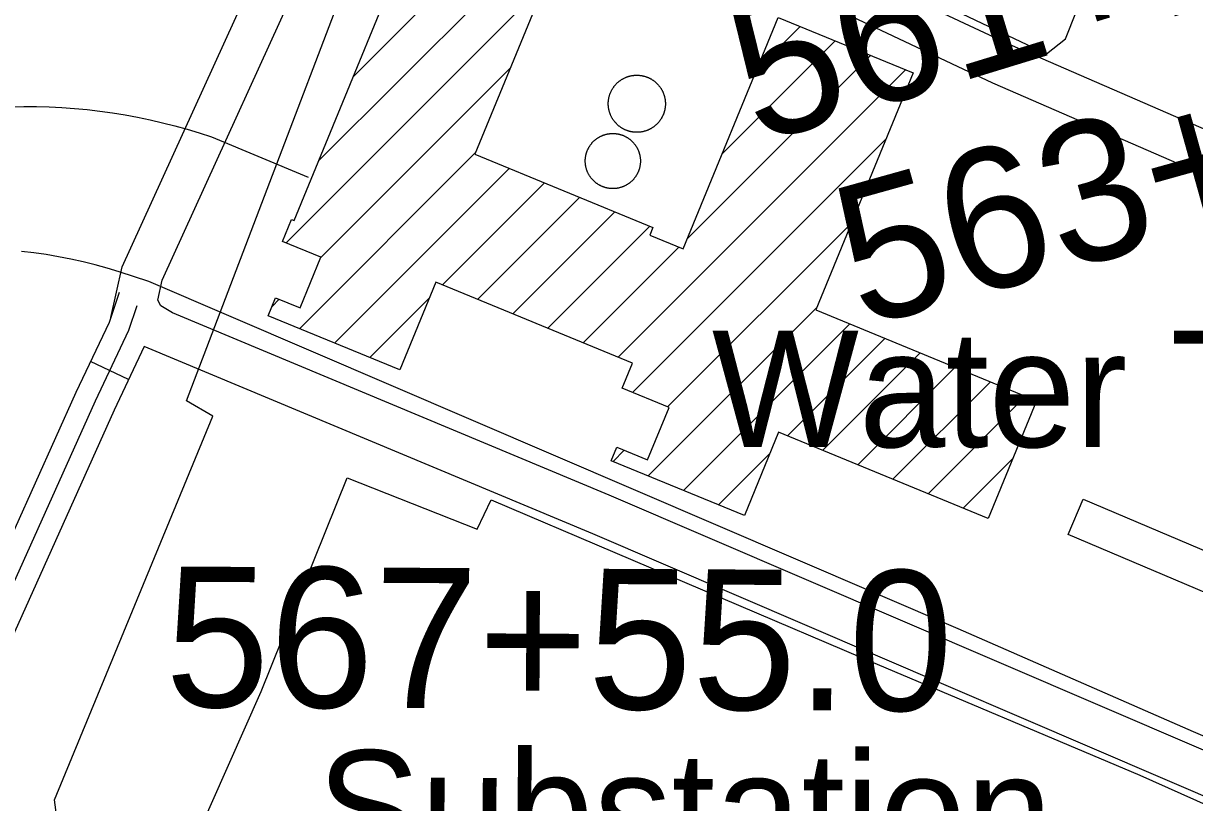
# Model space of a CAD drawing. Extents: x 3651524 to 3689615, y 505651 to 531377.
# Drawn here: x 3655761 to 3656595, y 528211 to 528766 of the extents above; entities that cross this region are included whole.
import ezdxf

# ---------------------------------------------------------------- set-up
doc = ezdxf.new("R2010")
doc.units = 0
for name, color, linetype in [('V-BLDG-OTLN', 7, 'Continuous'), ('V-DOMW-IDEN', 7, 'Continuous'), ('V-DOMW-TANK', 7, 'Continuous'), ('V-RAIL-TRAK', 7, 'Continuous'), ('V-ROAD-CNTR', 7, 'Continuous'), ('V-SITE-OTLN', 7, 'Continuous'), ('V-SITE-OTLN-IDEN', 7, 'Continuous'), ('V-SURV-IDEN', 7, 'Continuous')]:
    doc.layers.add(name, color=color, linetype=linetype)

msp = doc.modelspace()

# ---------------------------------------------------------------- linework, layer by layer
at = {"layer": 'V-BLDG-OTLN'}
for p, q in [((3655995.855, 528728.548), (3656117.207, 528849.9)), ((3655971.171, 528668.508), (3656142.261, 528839.599)), ((3655947.921, 528609.903), (3656132.154, 528794.136)), ((3656283.321, 528733.171), (3656314.31, 528764.16)), ((3656258.637, 528673.131), (3656339.365, 528753.86)), ((3656233.952, 528613.092), (3656364.42, 528743.559)), ((3655972.509, 528599.136), (3656107.469, 528734.096)), ((3656184.623, 528528.408), (3656389.475, 528733.259)), ((3656194.762, 528503.191), (3656375.551, 528683.98)), ((3655957.445, 528548.716), (3656082.785, 528674.056)), ((3655982.5, 528538.416), (3656107.024, 528662.94)), ((3656059.35, 528579.91), (3656132.079, 528652.64)), ((3656084.404, 528569.61), (3656157.134, 528642.34)), ((3656109.459, 528559.309), (3656182.189, 528632.039)), ((3656134.514, 528549.009), (3656207.244, 528621.739)), ((3656219.816, 528492.89), (3656350.867, 528623.941)), ((3656159.569, 528538.708), (3656227.792, 528606.932)), ((3655937.88, 528564.507), (3655943.052, 528569.679)), ((3656007.554, 528528.115), (3656049.906, 528570.467)), ((3656206.051, 528443.769), (3656326.184, 528563.902)), ((3656231.105, 528433.468), (3656349.721, 528552.084)), ((3656305.264, 528472.271), (3656374.776, 528541.784)), ((3656330.318, 528461.97), (3656399.831, 528531.483)), ((3656355.373, 528451.67), (3656424.885, 528521.182)), ((3656380.428, 528441.369), (3656449.94, 528510.881)), ((3656405.483, 528431.069), (3656474.994, 528500.58)), ((3656180.996, 528454.07), (3656188.972, 528462.046)), ((3656256.16, 528423.167), (3656292.759, 528459.766)), ((3656430.537, 528420.768), (3656465.77, 528456.001))]:
    msp.add_line(p, q, dxfattribs=at)
msp.add_lwpolyline([(3656149.604, 528836.58), (3656082.38, 528673.072), (3656209.35, 528620.873), (3656207.116, 528615.435), (3656230.895, 528605.656), (3656298.7, 528770.577), (3656394.895, 528731.031), (3656325.431, 528562.071), (3656482.783, 528497.378), (3656448.284, 528413.472), (3656298.964, 528474.861), (3656274.597, 528415.587), (3656179.662, 528454.618), (3656183.621, 528464.246), (3656205.633, 528455.196), (3656220.94, 528492.428), (3656187.432, 528506.205), (3656194.836, 528524.209), (3656054.593, 528581.866), (3656028.886, 528519.345), (3655935.156, 528557.88), (3655940.446, 528570.75), (3655957.89, 528563.578), (3655972.74, 528599.698), (3655945.381, 528610.948), (3655951.843, 528626.65), (3655953.655, 528625.905), (3656056.08, 528875.032)], dxfattribs=at)
msp.add_lwpolyline([(3656818.65, 528269.147), (3656505.462, 528402.001), (3656516.14, 528427.177), (3656829.331, 528294.323)], close=True, dxfattribs=at)
at = {"layer": 'V-DOMW-TANK'}
for points in [[(3656178.19, 528704.069), (3656178.106, 528704.415), (3656178.028, 528704.759), (3656177.956, 528705.109), (3656177.891, 528705.459), (3656177.831, 528705.809), (3656177.778, 528706.16), (3656177.729, 528706.512), (3656177.688, 528706.866), (3656177.653, 528707.218), (3656177.624, 528707.573), (3656177.602, 528707.927), (3656177.588, 528708.283), (3656177.575, 528708.636), (3656177.571, 528708.996), (3656177.571, 528709.348), (3656177.579, 528709.705), (3656177.596, 528710.059), (3656177.614, 528710.413), (3656177.643, 528710.768), (3656177.674, 528711.122), (3656177.715, 528711.474), (3656177.76, 528711.826), (3656177.811, 528712.179), (3656177.868, 528712.529), (3656177.932, 528712.879), (3656178.001, 528713.227), (3656178.077, 528713.575), (3656178.159, 528713.922), (3656178.247, 528714.266), (3656178.341, 528714.608), (3656178.442, 528714.95), (3656178.546, 528715.285), (3656178.661, 528715.625), (3656178.775, 528715.961), (3656178.9, 528716.293), (3656179.029, 528716.625), (3656179.165, 528716.955), (3656179.304, 528717.28), (3656179.451, 528717.604), (3656179.603, 528717.925), (3656179.761, 528718.243), (3656179.924, 528718.56), (3656180.092, 528718.872), (3656180.266, 528719.183), (3656180.445, 528719.488), (3656180.631, 528719.793), (3656180.819, 528720.092), (3656181.014, 528720.389), (3656181.215, 528720.686), (3656181.421, 528720.973), (3656181.632, 528721.259), (3656181.847, 528721.542), (3656182.067, 528721.821), (3656182.292, 528722.095), (3656182.523, 528722.367), (3656182.757, 528722.634), (3656182.996, 528722.896), (3656183.24, 528723.154), (3656183.488, 528723.41), (3656183.742, 528723.66), (3656183.996, 528723.903), (3656184.26, 528724.145), (3656184.524, 528724.381), (3656184.794, 528724.614), (3656185.067, 528724.839), (3656185.345, 528725.063), (3656185.626, 528725.28), (3656185.911, 528725.493), (3656186.199, 528725.7), (3656186.492, 528725.9), (3656186.787, 528726.099), (3656187.086, 528726.289), (3656187.389, 528726.476), (3656187.697, 528726.658), (3656188.004, 528726.834), (3656188.315, 528727.004), (3656188.63, 528727.17), (3656188.946, 528727.33), (3656189.267, 528727.485), (3656189.591, 528727.631), (3656189.917, 528727.774), (3656190.244, 528727.911), (3656190.574, 528728.042), (3656190.908, 528728.167), (3656191.242, 528728.29), (3656191.577, 528728.401), (3656191.917, 528728.509), (3656192.259, 528728.612), (3656192.599, 528728.708), (3656192.946, 528728.798), (3656193.288, 528728.882), (3656193.636, 528728.96), (3656193.984, 528729.032), (3656194.332, 528729.097), (3656194.682, 528729.157), (3656195.034, 528729.212), (3656195.387, 528729.259), (3656195.739, 528729.3), (3656196.093, 528729.335), (3656196.448, 528729.361)], [(3656196.448, 528729.361), (3656196.802, 528729.386), (3656197.156, 528729.402), (3656197.511, 528729.415), (3656197.867, 528729.419), (3656198.223, 528729.417), (3656198.578, 528729.408), (3656198.932, 528729.394), (3656199.288, 528729.374), (3656199.642, 528729.347), (3656199.995, 528729.312), (3656200.349, 528729.271), (3656200.701, 528729.228), (3656201.054, 528729.177), (3656201.404, 528729.12), (3656201.752, 528729.056), (3656202.102, 528728.987), (3656202.448, 528728.911), (3656202.794, 528728.829), (3656203.138, 528728.741), (3656203.48, 528728.649), (3656203.822, 528728.546), (3656204.162, 528728.442), (3656204.498, 528728.329), (3656204.834, 528728.212), (3656205.168, 528728.09), (3656205.5, 528727.959), (3656205.827, 528727.825), (3656206.153, 528727.684), (3656206.477, 528727.537), (3656206.798, 528727.385), (3656207.118, 528727.227), (3656207.433, 528727.068), (3656207.746, 528726.896), (3656208.056, 528726.722), (3656208.363, 528726.543), (3656208.666, 528726.359), (3656208.967, 528726.169), (3656209.264, 528725.972), (3656209.557, 528725.773), (3656209.848, 528725.566), (3656210.132, 528725.358), (3656210.415, 528725.14), (3656210.694, 528724.921), (3656210.97, 528724.696), (3656211.24, 528724.467), (3656211.507, 528724.231), (3656211.771, 528723.992), (3656212.031, 528723.748), (3656212.283, 528723.5), (3656212.533, 528723.248), (3656212.778, 528722.99), (3656213.018, 528722.728), (3656213.256, 528722.464), (3656213.487, 528722.193), (3656213.714, 528721.921), (3656213.935, 528721.642), (3656214.153, 528721.362), (3656214.366, 528721.077), (3656214.572, 528720.788), (3656214.775, 528720.496), (3656214.972, 528720.201), (3656215.164, 528719.902), (3656215.351, 528719.599), (3656215.531, 528719.293), (3656215.707, 528718.986), (3656215.879, 528718.673), (3656216.043, 528718.357), (3656216.203, 528718.04), (3656216.356, 528717.721), (3656216.506, 528717.397), (3656216.647, 528717.071), (3656216.784, 528716.744), (3656216.915, 528716.414), (3656217.042, 528716.082), (3656217.161, 528715.746), (3656217.276, 528715.41), (3656217.382, 528715.072), (3656217.485, 528714.73), (3656217.581, 528714.388), (3656217.671, 528714.044), (3656217.753, 528713.7), (3656217.833, 528713.354), (3656217.902, 528713.006), (3656217.972, 528712.656), (3656218.031, 528712.304), (3656218.085, 528711.955), (3656218.132, 528711.603), (3656218.171, 528711.249), (3656218.208, 528710.897), (3656218.238, 528710.542), (3656218.263, 528710.186), (3656218.277, 528709.832), (3656218.287, 528709.477), (3656218.29, 528709.121), (3656218.29, 528708.767), (3656218.281, 528708.41), (3656218.267, 528708.056), (3656218.247, 528707.702), (3656218.22, 528707.347), (3656218.187, 528706.993)], [(3656218.187, 528706.993), (3656218.148, 528706.641), (3656218.103, 528706.287), (3656218.054, 528705.936), (3656217.995, 528705.584), (3656217.929, 528705.236), (3656217.859, 528704.888), (3656217.786, 528704.54), (3656217.702, 528704.196), (3656217.614, 528703.849), (3656217.522, 528703.509), (3656217.421, 528703.165), (3656217.315, 528702.827), (3656217.204, 528702.49), (3656217.085, 528702.154), (3656216.962, 528701.82), (3656216.833, 528701.49), (3656216.698, 528701.16), (3656216.557, 528700.835), (3656216.414, 528700.511), (3656216.26, 528700.19), (3656216.102, 528699.868), (3656215.938, 528699.555), (3656215.77, 528699.241), (3656215.596, 528698.932), (3656215.416, 528698.625), (3656215.232, 528698.322), (3656215.039, 528698.023), (3656214.847, 528697.724), (3656214.646, 528697.431), (3656214.441, 528697.142), (3656214.23, 528696.856), (3656214.015, 528696.573), (3656213.794, 528696.294), (3656213.569, 528696.018), (3656213.34, 528695.748), (3656213.104, 528695.481), (3656212.866, 528695.219), (3656212.623, 528694.959), (3656212.373, 528694.705), (3656212.121, 528694.455), (3656211.863, 528694.21), (3656211.603, 528693.97), (3656211.337, 528693.732), (3656211.068, 528693.501), (3656210.794, 528693.274), (3656210.517, 528693.052), (3656210.235, 528692.835), (3656209.95, 528692.622), (3656209.661, 528692.413), (3656209.37, 528692.213), (3656209.074, 528692.016), (3656208.775, 528691.824), (3656208.471, 528691.637), (3656208.166, 528691.457), (3656207.859, 528691.283), (3656207.546, 528691.111), (3656207.232, 528690.945), (3656206.915, 528690.785), (3656206.593, 528690.632), (3656206.272, 528690.482)], [(3656206.272, 528690.482), (3656205.944, 528690.341), (3656205.619, 528690.204), (3656205.287, 528690.073), (3656204.955, 528689.946), (3656204.621, 528689.827), (3656204.283, 528689.712), (3656203.945, 528689.606), (3656203.605, 528689.503), (3656203.263, 528689.407), (3656202.919, 528689.317), (3656202.573, 528689.233), (3656202.227, 528689.155), (3656201.879, 528689.083), (3656201.529, 528689.018), (3656201.178, 528688.954), (3656200.828, 528688.903), (3656200.476, 528688.856), (3656200.124, 528688.815), (3656199.769, 528688.78), (3656199.413, 528688.752), (3656199.061, 528688.727), (3656198.707, 528688.711), (3656198.35, 528688.7), (3656197.996, 528688.696), (3656197.64, 528688.698), (3656197.285, 528688.707), (3656196.929, 528688.721), (3656196.575, 528688.741), (3656196.22, 528688.768), (3656195.868, 528688.801), (3656195.514, 528688.84), (3656195.161, 528688.887), (3656194.809, 528688.938), (3656194.459, 528688.995), (3656194.109, 528689.059), (3656193.761, 528689.128), (3656193.412, 528689.204), (3656193.068, 528689.286), (3656192.722, 528689.374), (3656192.38, 528689.468), (3656192.04, 528689.567), (3656191.7, 528689.673), (3656191.364, 528689.786), (3656191.027, 528689.903), (3656190.695, 528690.025), (3656190.363, 528690.154), (3656190.035, 528690.29), (3656189.708, 528690.431), (3656189.384, 528690.576), (3656189.063, 528690.73), (3656188.745, 528690.886), (3656188.43, 528691.049), (3656188.116, 528691.217), (3656187.807, 528691.391), (3656187.5, 528691.572), (3656187.197, 528691.756), (3656186.896, 528691.946), (3656186.599, 528692.141), (3656186.306, 528692.342), (3656186.015, 528692.547), (3656185.728, 528692.757), (3656185.446, 528692.973), (3656185.167, 528693.194), (3656184.891, 528693.419), (3656184.622, 528693.648), (3656184.354, 528693.884), (3656184.092, 528694.123), (3656183.834, 528694.367), (3656183.582, 528694.615), (3656183.33, 528694.867), (3656183.084, 528695.125), (3656182.843, 528695.385), (3656182.607, 528695.651), (3656182.376, 528695.92), (3656182.151, 528696.194), (3656181.925, 528696.468), (3656181.708, 528696.753), (3656181.497, 528697.036), (3656181.288, 528697.327), (3656181.088, 528697.619), (3656180.889, 528697.914), (3656180.698, 528698.213), (3656180.512, 528698.516), (3656180.328, 528698.822), (3656180.154, 528699.131), (3656179.984, 528699.442), (3656179.818, 528699.758), (3656179.658, 528700.075), (3656179.505, 528700.394), (3656179.357, 528700.718), (3656179.214, 528701.044), (3656179.079, 528701.371), (3656178.945, 528701.701), (3656178.82, 528702.033), (3656178.7, 528702.369), (3656178.587, 528702.705), (3656178.478, 528703.043), (3656178.376, 528703.383), (3656178.28, 528703.727), (3656178.19, 528704.069)], [(3656162.123, 528674.258), (3656162.232, 528674.584), (3656162.346, 528674.907), (3656162.465, 528675.229), (3656162.59, 528675.546), (3656162.721, 528675.866), (3656162.858, 528676.179), (3656163, 528676.492), (3656163.147, 528676.802), (3656163.299, 528677.109), (3656163.456, 528677.412), (3656163.62, 528677.715), (3656163.788, 528678.014), (3656163.962, 528678.311), (3656164.14, 528678.602), (3656164.325, 528678.89), (3656164.513, 528679.177), (3656164.708, 528679.46), (3656164.906, 528679.742), (3656165.109, 528680.017), (3656165.318, 528680.289), (3656165.531, 528680.558), (3656165.75, 528680.822), (3656165.971, 528681.082), (3656166.199, 528681.34), (3656166.43, 528681.594), (3656166.666, 528681.844), (3656166.905, 528682.087), (3656167.151, 528682.329), (3656167.399, 528682.565), (3656167.651, 528682.798), (3656167.907, 528683.025), (3656168.167, 528683.249), (3656168.433, 528683.47), (3656168.701, 528683.681), (3656168.972, 528683.89), (3656169.248, 528684.096), (3656169.527, 528684.295), (3656169.809, 528684.49), (3656170.094, 528684.678), (3656170.383, 528684.862), (3656170.676, 528685.043), (3656170.97, 528685.217), (3656171.27, 528685.387), (3656171.571, 528685.551), (3656171.874, 528685.71), (3656172.181, 528685.864), (3656172.49, 528686.011), (3656172.801, 528686.155), (3656173.117, 528686.292), (3656173.432, 528686.423), (3656173.752, 528686.55), (3656174.073, 528686.671), (3656174.397, 528686.786), (3656174.72, 528686.894), (3656175.048, 528686.999), (3656175.378, 528687.097), (3656175.705, 528687.189), (3656176.039, 528687.275), (3656176.373, 528687.355), (3656176.707, 528687.431), (3656177.043, 528687.498), (3656177.381, 528687.562), (3656177.719, 528687.619), (3656178.059, 528687.67), (3656178.399, 528687.715), (3656178.739, 528687.756), (3656179.081, 528687.789), (3656179.423, 528687.816), (3656179.765, 528687.838), (3656180.107, 528687.85), (3656180.451, 528687.863), (3656180.793, 528687.867), (3656181.137, 528687.863), (3656181.479, 528687.855), (3656181.819, 528687.84), (3656182.163, 528687.82), (3656182.505, 528687.795), (3656182.847, 528687.764), (3656183.189, 528687.723), (3656183.529, 528687.678), (3656183.867, 528687.629), (3656184.205, 528687.574), (3656184.543, 528687.511), (3656184.878, 528687.443), (3656185.214, 528687.369), (3656185.55, 528687.289), (3656185.88, 528687.205), (3656186.212, 528687.113), (3656186.539, 528687.019), (3656186.867, 528686.915), (3656187.193, 528686.806), (3656187.518, 528686.691), (3656187.838, 528686.573), (3656188.157, 528686.448), (3656188.475, 528686.317), (3656188.788, 528686.179), (3656189.101, 528686.038), (3656189.411, 528685.891), (3656189.718, 528685.739), (3656190.023, 528685.581)], [(3656190.023, 528685.581), (3656190.324, 528685.417), (3656190.623, 528685.25), (3656190.918, 528685.075), (3656191.211, 528684.897), (3656191.502, 528684.713), (3656191.788, 528684.525), (3656192.071, 528684.33), (3656192.35, 528684.131), (3656192.626, 528683.929), (3656192.898, 528683.72), (3656193.167, 528683.507), (3656193.433, 528683.292), (3656193.693, 528683.066), (3656193.951, 528682.839), (3656194.203, 528682.608), (3656194.453, 528682.372), (3656194.699, 528682.132), (3656194.938, 528681.887), (3656195.176, 528681.641), (3656195.407, 528681.387), (3656195.635, 528681.131), (3656195.858, 528680.871), (3656196.077, 528680.605), (3656196.292, 528680.336), (3656196.501, 528680.066), (3656196.706, 528679.792), (3656196.904, 528679.513), (3656197.099, 528679.23), (3656197.289, 528678.944), (3656197.474, 528678.655), (3656197.654, 528678.362), (3656197.828, 528678.067), (3656197.998, 528677.77), (3656198.164, 528677.469), (3656198.319, 528677.164), (3656198.473, 528676.857), (3656198.623, 528676.548), (3656198.764, 528676.236), (3656198.901, 528675.923), (3656199.034, 528675.605), (3656199.159, 528675.286), (3656199.28, 528674.967), (3656199.395, 528674.643), (3656199.505, 528674.317), (3656199.608, 528673.99), (3656199.706, 528673.662), (3656199.798, 528673.332), (3656199.886, 528673), (3656199.966, 528672.667), (3656200.04, 528672.331), (3656200.109, 528671.995), (3656200.173, 528671.661), (3656200.23, 528671.319), (3656200.281, 528670.981), (3656200.327, 528670.641), (3656200.365, 528670.301), (3656200.4, 528669.961), (3656200.427, 528669.617), (3656200.447, 528669.275), (3656200.464, 528668.931), (3656200.474, 528668.587), (3656200.476, 528668.247), (3656200.474, 528667.901), (3656200.466, 528667.561), (3656200.451, 528667.215), (3656200.431, 528666.875), (3656200.404, 528666.533), (3656200.372, 528666.193), (3656200.335, 528665.851), (3656200.29, 528665.511), (3656200.241, 528665.171), (3656200.183, 528664.833), (3656200.122, 528664.495), (3656200.054, 528664.159), (3656199.982, 528663.825), (3656199.901, 528663.492), (3656199.815, 528663.162), (3656199.724, 528662.828), (3656199.628, 528662.498), (3656199.524, 528662.173), (3656199.417, 528661.847), (3656199.303, 528661.523), (3656199.182, 528661.202), (3656199.059, 528660.882), (3656198.926, 528660.565), (3656198.791, 528660.25), (3656198.649, 528659.938), (3656198.502, 528659.629), (3656198.348, 528659.322), (3656198.19, 528659.015), (3656198.029, 528658.716), (3656197.859, 528658.417), (3656197.687, 528658.12), (3656197.504, 528657.827), (3656197.324, 528657.538), (3656197.134, 528657.251), (3656196.941, 528656.969), (3656196.743, 528656.688), (3656196.538, 528656.414), (3656196.331, 528656.141)], [(3656178.12, 528648.75), (3656177.78, 528648.799), (3656177.442, 528648.857), (3656177.106, 528648.918), (3656176.768, 528648.986), (3656176.435, 528649.059), (3656176.101, 528649.139), (3656175.769, 528649.225), (3656175.437, 528649.315), (3656175.11, 528649.412), (3656174.782, 528649.516), (3656174.456, 528649.62), (3656174.133, 528649.737), (3656173.811, 528649.856), (3656173.492, 528649.983), (3656173.174, 528650.112), (3656172.859, 528650.247), (3656172.545, 528650.391), (3656172.238, 528650.538), (3656171.931, 528650.692), (3656171.626, 528650.849), (3656171.323, 528651.011), (3656171.024, 528651.181), (3656170.729, 528651.353), (3656170.436, 528651.533), (3656170.147, 528651.716), (3656169.86, 528651.906), (3656169.578, 528652.099), (3656169.299, 528652.297), (3656169.023, 528652.502), (3656168.75, 528652.709), (3656168.48, 528652.922), (3656168.216, 528653.143), (3656167.956, 528653.362), (3656167.698, 528653.589), (3656167.444, 528653.821), (3656167.196, 528654.056), (3656166.95, 528654.296), (3656166.709, 528654.544), (3656166.473, 528654.79), (3656166.242, 528655.042), (3656166.012, 528655.298), (3656165.789, 528655.56), (3656165.572, 528655.824), (3656165.357, 528656.09), (3656165.148, 528656.36), (3656164.941, 528656.639), (3656164.745, 528656.917), (3656164.55, 528657.2), (3656164.36, 528657.485), (3656164.175, 528657.774), (3656163.995, 528658.066), (3656163.821, 528658.361), (3656163.651, 528658.66), (3656163.487, 528658.961), (3656163.327, 528659.264), (3656163.174, 528659.572), (3656163.026, 528659.879), (3656162.883, 528660.192), (3656162.746, 528660.506), (3656162.615, 528660.823), (3656162.488, 528661.143), (3656162.367, 528661.464), (3656162.252, 528661.788), (3656162.144, 528662.111), (3656162.039, 528662.439), (3656161.941, 528662.767), (3656161.849, 528663.098), (3656161.763, 528663.428), (3656161.683, 528663.764), (3656161.607, 528664.098), (3656161.539, 528664.434), (3656161.476, 528664.77), (3656161.419, 528665.109), (3656161.367, 528665.447), (3656161.322, 528665.787), (3656161.283, 528666.129), (3656161.249, 528666.469), (3656161.222, 528666.811), (3656161.199, 528667.155), (3656161.183, 528667.497), (3656161.175, 528667.839), (3656161.171, 528668.184), (3656161.175, 528668.526), (3656161.183, 528668.87), (3656161.197, 528669.212), (3656161.218, 528669.554), (3656161.242, 528669.896), (3656161.273, 528670.238), (3656161.314, 528670.578), (3656161.359, 528670.918), (3656161.408, 528671.258), (3656161.466, 528671.595), (3656161.527, 528671.933), (3656161.595, 528672.269), (3656161.668, 528672.605), (3656161.748, 528672.939), (3656161.832, 528673.269), (3656161.924, 528673.6), (3656162.019, 528673.93), (3656162.123, 528674.258)], [(3656196.331, 528656.141), (3656196.118, 528655.873), (3656195.899, 528655.607), (3656195.678, 528655.347), (3656195.45, 528655.089), (3656195.219, 528654.835), (3656194.983, 528654.587), (3656194.744, 528654.341), (3656194.498, 528654.099), (3656194.25, 528653.864), (3656193.998, 528653.632), (3656193.742, 528653.403), (3656193.482, 528653.182), (3656193.216, 528652.961), (3656192.948, 528652.748), (3656192.677, 528652.539), (3656192.401, 528652.334), (3656192.122, 528652.135), (3656191.842, 528651.941), (3656191.555, 528651.75), (3656191.266, 528651.566), (3656190.973, 528651.386), (3656190.678, 528651.212), (3656190.377, 528651.042), (3656190.078, 528650.878), (3656189.775, 528650.72), (3656189.468, 528650.567), (3656189.159, 528650.417), (3656188.845, 528650.276), (3656188.532, 528650.139), (3656188.215, 528650.005), (3656187.897, 528649.881), (3656187.578, 528649.76), (3656187.252, 528649.643), (3656186.926, 528649.534), (3656186.601, 528649.43), (3656186.271, 528649.334), (3656185.941, 528649.242), (3656185.61, 528649.154), (3656185.276, 528649.074), (3656184.942, 528649), (3656184.606, 528648.93), (3656184.268, 528648.867), (3656183.93, 528648.809), (3656183.59, 528648.756), (3656183.25, 528648.713), (3656182.91, 528648.674), (3656182.568, 528648.642), (3656182.226, 528648.613), (3656181.884, 528648.592), (3656181.542, 528648.576), (3656181.198, 528648.566), (3656180.856, 528648.564), (3656180.512, 528648.566), (3656180.17, 528648.574), (3656179.828, 528648.588), (3656179.484, 528648.607), (3656179.142, 528648.635), (3656178.802, 528648.666), (3656178.46, 528648.705), (3656178.12, 528648.75)]]:
    msp.add_lwpolyline(points, dxfattribs=at)
at = {"layer": 'V-RAIL-TRAK'}
for points in [[(3655751.952, 528706.827), (3655760.908, 528707.022), (3655769.984, 528707.001), (3655779.057, 528706.776), (3655788.124, 528706.348), (3655797.18, 528705.711), (3655806.216, 528704.871), (3655815.233, 528703.829), (3655824.224, 528702.58), (3655833.184, 528701.13), (3655842.109, 528699.477), (3655850.993, 528697.624), (3655859.834, 528695.569), (3655868.626, 528693.315), (3655877.365, 528690.863), (3655886.049, 528688.215), (3655894.667, 528685.368), (3655963.561, 528656.67)], [(3656746.94, 528196.185), (3656594.841, 528261.248), (3656427.069, 528334.669), (3655850.153, 528582.276), (3655828.991, 528589.317), (3655820.445, 528591.875), (3655811.839, 528594.222), (3655803.178, 528596.358), (3655794.468, 528598.281), (3655785.713, 528599.989), (3655776.919, 528601.482), (3655768.09, 528602.76), (3655759.232, 528603.819)]]:
    msp.add_lwpolyline(points, dxfattribs=at)
at = {"layer": 'V-ROAD-CNTR'}
msp.add_line((3655835.656, 528512.486), (3655808.555, 528525.353), dxfattribs=at)
for points in [[(3655822.916, 528556.702), (3655831.004, 528592.785), (3655947.669, 528848.917), (3655995.311, 528951.849), (3656014.564, 528960.177), (3656032.564, 528957.097), (3656058.976, 528943.077)], [(3656810.634, 528567.869), (3656955.96, 528504.765), (3656993.926, 528489.219), (3657011.537, 528479.706), (3657022.63, 528462.99), (3657023.486, 528449.411), (3657022.016, 528432.316), (3656998.959, 528380.636), (3656888.65, 528134.243), (3656885.261, 528127.651), (3656876.311, 528129.515), (3656737.572, 528190.066), (3656178.242, 528430.084), (3655866.967, 528560.024), (3655858.644, 528565), (3655856.407, 528568.958), (3655859.596, 528583.183), (3655974.933, 528836.399), (3656017.727, 528928.859), (3656018.292, 528929.103), (3656022.754, 528928.339), (3656058.225, 528909.513)], [(3656058.853, 528909.198), (3656451.375, 528723.869), (3656777.201, 528582.387)], [(3656416.55, 528773.487), (3656463.757, 528751.198), (3656789.149, 528609.905)], [(3655828.816, 528574.465), (3655822.916, 528556.702)], [(3655841.454, 528564.929), (3655835.64, 528547.425), (3655811.706, 528497.017), (3655724.519, 528303.387), (3655686.309, 528210.336), (3655654.237, 528156.072), (3655586.492, 528054.937)], [(3655824.148, 528560.411), (3655821.695, 528553.027), (3655798.091, 528503.314), (3655710.739, 528309.317), (3655672.845, 528217.036), (3655641.539, 528164.068), (3655586.218, 528081.481)], [(3655846.791, 528535.938), (3655825.321, 528490.72), (3655738.298, 528297.457), (3655699.773, 528203.636), (3655694.133, 528194.094)], [(3656874.692, 528097.49), (3656725.657, 528162.534), (3656166.548, 528402.456), (3655846.791, 528535.938)]]:
    msp.add_lwpolyline(points, dxfattribs=at)
at = {"layer": 'V-SITE-OTLN'}
msp.add_lwpolyline([(3655790.35, 528156.345), (3655782.791, 528212.923), (3655895.611, 528486.378), (3655876.872, 528497.313), (3656050.552, 528953.2), (3656489.975, 528744.687), (3656503.527, 528755.328), (3656559.273, 528896.064), (3656604.047, 529001.881), (3656648.843, 528983.78), (3656728.919, 528951.686), (3656844.392, 528908.389), (3656930.475, 528850.47), (3656964.007, 528818.474), (3656990.404, 528784.199), (3656998.838, 528764.36), (3657035.872, 528635.239), (3657042.231, 528514.401), (3657056.591, 528402.144), (3657052.512, 528329.584), (3657058.69, 528194.541)], dxfattribs=at)
msp.add_lwpolyline([(3655991.498, 528442.338), (3656084.107, 528405.718), (3656094.019, 528426.628), (3656358.596, 528314.172), (3656556.547, 528230.317), (3656745.162, 528146.163), (3656677.666, 527993.558), (3656639.147, 527906.022), (3656505.495, 527961.681), (3656510.248, 527971.36), (3656389.404, 528024.569), (3656324.659, 527960.604), (3656165.033, 528025.443), (3656083.326, 528063.518), (3656089.667, 528076.682), (3656022.642, 528104.123), (3656010.248, 528066.905), (3655860.35, 528132.433), (3655930.226, 528290.069)], close=True, dxfattribs=at)

# ---------------------------------------------------------------- texts
at = {"layer": 'V-DOMW-IDEN'}
msp.add_text('Water Tower', height=82.99983, dxfattribs=at).set_placement((3656251.457, 528464.273))
at = {"layer": 'V-SITE-OTLN-IDEN'}
msp.add_text('Substation', height=82.9998, rotation=359.735809, dxfattribs=at).set_placement((3655969.575, 528165.286))
at = {"layer": 'V-SURV-IDEN'}
for s, rotation, p in [('561+14.1', 17.028536, (3656283.677, 528680.161)), ('563+53.8', 15.607613, (3656357.972, 528549.431)), ('567+55.0', 359.697062, (3655861.515, 528279.194))]:
    msp.add_text(s, height=100, rotation=rotation, dxfattribs=at).set_placement(p)

doc.saveas('drawing.dxf')
